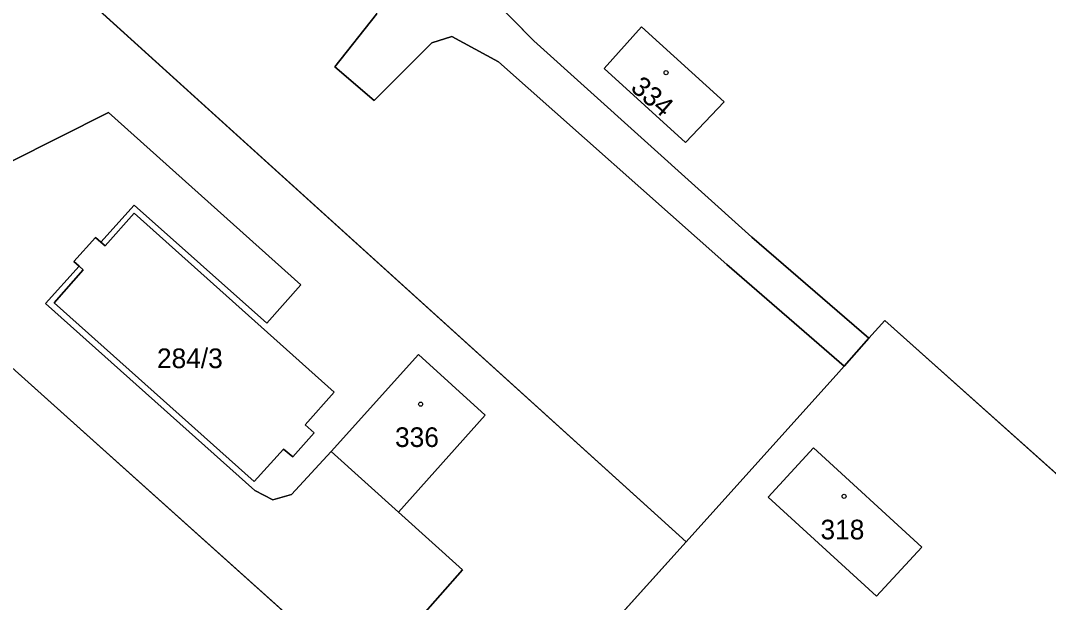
# Model space of a CAD drawing. Extents: x -689422 to -685210, y -987725 to -982160.
# Drawn here: x -685801.2 to -685712.3, y -986504.9 to -986454.6 of the extents above; entities that cross this region are included whole.
import ezdxf

# ---------------------------------------------------------------- set-up
doc = ezdxf.new("R2010")
doc.units = 0
for name, color, linetype in [('KN_Budovy', 7, 'Continuous'), ('KN_Hranice_parcel', 7, 'Continuous'), ('KN_Parcelni cisla', 7, 'Continuous'), ('KN_Polygon parcely', 7, 'Continuous'), ('KN_POZEMKY_OSTATNI PLOCHA', 7, 'Continuous'), ('KN_POZEMKY_ZASTAVENA PLOCHA', 7, 'Continuous'), ('KN_VYUZITI_17_ostatni plocha_ostatni komunikace', 7, 'Continuous'), ('KN_VYUZITI_23_ostatni plocha_manipulacni plocha', 7, 'Continuous'), ('KN_VYUZITI_26_ostatni plocha_jina plocha', 7, 'Continuous'), ('KN_Značky budov', 7, 'Continuous')]:
    doc.layers.add(name, color=color, linetype=linetype)

msp = doc.modelspace()

# ---------------------------------------------------------------- linework, layer by layer
at = {"layer": 'KN_Budovy'}
for points in [[(-685750.73, -986458.76), (-685743.71, -986465.15), (-685740.38, -986461.63), (-685747.5, -986455.16)], [(-685774.34, -986491.87), (-685768.53, -986497.12), (-685761.02, -986488.73), (-685766.8, -986483.49)], [(-685736.55, -986495.82), (-685727.19, -986504.39), (-685723.29, -986500.16), (-685732.64, -986491.55)]]:
    msp.add_lwpolyline(points, close=True, dxfattribs=at)
at = {"layer": 'KN_Hranice_parcel'}
for p, q in [((-685821.56, -986429.08), (-685743.66, -986499.7)), ((-685729.99, -986484.5), (-685727.86, -986482.09)), ((-685768.53, -986497.12), (-685774.34, -986491.87))]:
    msp.add_line(p, q, dxfattribs=at)
for points in [[(-685516.86, -986588), (-685619.82, -986493.67), (-685717.2, -986404.98), (-685723.08, -986400.88), (-685728.96, -986399.89), (-685733.62, -986401.45), (-685741.64, -986408.13), (-685747.31, -986413.82), (-685763.44, -986430.43), (-685770.49, -986438.56), (-685772.66, -986439.89), (-685785.92, -986429.43), (-685788.14, -986431.77), (-685772.45, -986446.86), (-685770.26, -986450.73), (-685770.41, -986454.06), (-685774.01, -986458.62), (-685770.61, -986461.52), (-685765.64, -986456.54), (-685763.9, -986456), (-685759.88, -986458.18), (-685740.14, -986475.71), (-685729.99, -986484.5)], [(-685727.86, -986482.09), (-685737.97, -986473.33), (-685756.83, -986456.36), (-685766.98, -986446.01), (-685768.03, -986443.25), (-685767.48, -986440.57), (-685760.98, -986432.55), (-685744.78, -986416.28), (-685738.86, -986410.28), (-685733.42, -986406.16), (-685729.18, -986404.73), (-685724.74, -986404.85), (-685719.83, -986407.67), (-685621.95, -986496.72), (-685622.58, -986500.44), (-685625.2, -986504.42), (-685655.02, -986538.81), (-685659.36, -986543.43), (-685662.66, -986545.63), (-685671.31, -986537.78), (-685672.51, -986535.6), (-685672.08, -986533.08)], [(-685740.38, -986461.63), (-685743.71, -986465.15), (-685750.73, -986458.76), (-685747.5, -986455.16), (-685740.38, -986461.63)], [(-685794.26, -986473.77), (-685791.38, -986470.57), (-685779.9, -986480.77), (-685776.95, -986477.46), (-685793.59, -986462.57), (-685802.12, -986466.87)], [(-685794.26, -986473.77), (-685793.89, -986474.09), (-685791.36, -986471.28), (-685774.08, -986486.74), (-685776.59, -986489.56), (-685775.8, -986490.28), (-685777.66, -986492.35), (-685778.47, -986491.67), (-685781.01, -986494.47), (-685798.28, -986479.01), (-685795.78, -986476.18), (-685796.14, -986475.86)], [(-685796.14, -986475.86), (-685796.6, -986475.45), (-685794.71, -986473.37), (-685794.26, -986473.77)], [(-685774.34, -986491.87), (-685777.77, -986495.6), (-685779.38, -986496.07), (-685780.95, -986495.25), (-685799.03, -986479.08), (-685796.14, -986475.86)], [(-685727.86, -986482.09), (-685726.49, -986480.54), (-685685.64, -986517.07), (-685683.46, -986519.07), (-685689.9, -986531.38), (-685690.14, -986531.85)], [(-685768.53, -986497.12), (-685761.02, -986488.73), (-685766.8, -986483.49), (-685774.34, -986491.87)], [(-685807.39, -986487.71), (-685805.97, -986489.06), (-685801.94, -986484.61), (-685773.55, -986510.11), (-685770.5, -986514.2), (-685771.07, -986514.65), (-685767.55, -986522.27), (-685767.3, -986525.77)], [(-685743.66, -986499.7), (-685730.44, -986485.01), (-685729.99, -986484.5)], [(-685727.19, -986504.39), (-685723.29, -986500.16), (-685732.64, -986491.55), (-685736.55, -986495.82), (-685727.19, -986504.39)], [(-685759.01, -986516.68), (-685766.62, -986509.42), (-685767.11, -986508.02), (-685766.86, -986506.5), (-685763, -986502.12), (-685768.53, -986497.12)], [(-685743.66, -986499.7), (-685756.84, -986514.34), (-685759.01, -986516.68)]]:
    msp.add_lwpolyline(points, dxfattribs=at)
at = {"layer": 'KN_Polygon parcely'}
for points in [[(-685621.95, -986496.72), (-685719.83, -986407.67), (-685724.74, -986404.85), (-685729.18, -986404.73), (-685733.42, -986406.16), (-685738.86, -986410.28), (-685744.78, -986416.28), (-685760.98, -986432.55), (-685767.48, -986440.57), (-685768.03, -986443.25), (-685766.98, -986446.01), (-685756.83, -986456.36), (-685737.97, -986473.33), (-685727.86, -986482.09), (-685726.49, -986480.54), (-685685.64, -986517.07)], [(-685756.84, -986514.34), (-685743.66, -986499.7), (-685821.56, -986429.08)], [(-685821.56, -986429.08), (-685743.66, -986499.7), (-685730.44, -986485.01), (-685729.99, -986484.5), (-685740.14, -986475.71), (-685759.88, -986458.18), (-685763.9, -986456), (-685765.64, -986456.54), (-685770.61, -986461.52), (-685774.01, -986458.62), (-685770.41, -986454.06)], [(-685770.41, -986454.06), (-685774.01, -986458.62), (-685770.61, -986461.52), (-685765.64, -986456.54), (-685763.9, -986456), (-685759.88, -986458.18), (-685740.14, -986475.71), (-685729.99, -986484.5), (-685727.86, -986482.09), (-685737.97, -986473.33), (-685756.83, -986456.36), (-685766.98, -986446.01)], [(-685802.12, -986466.87), (-685793.59, -986462.57), (-685776.95, -986477.46), (-685779.9, -986480.77), (-685791.38, -986470.57), (-685794.26, -986473.77), (-685793.89, -986474.09), (-685791.36, -986471.28), (-685774.08, -986486.74), (-685776.59, -986489.56), (-685775.8, -986490.28), (-685777.66, -986492.35), (-685778.47, -986491.67), (-685781.01, -986494.47), (-685798.28, -986479.01), (-685795.78, -986476.18), (-685796.14, -986475.86), (-685799.03, -986479.08), (-685780.95, -986495.25), (-685779.38, -986496.07), (-685777.77, -986495.6), (-685774.34, -986491.87), (-685766.8, -986483.49), (-685761.02, -986488.73), (-685768.53, -986497.12), (-685763, -986502.12), (-685766.86, -986506.5)], [(-685766.86, -986506.5), (-685763, -986502.12), (-685768.53, -986497.12), (-685774.34, -986491.87), (-685777.77, -986495.6), (-685779.38, -986496.07), (-685780.95, -986495.25), (-685799.03, -986479.08), (-685796.14, -986475.86), (-685796.6, -986475.45), (-685794.71, -986473.37), (-685794.26, -986473.77), (-685791.38, -986470.57), (-685779.9, -986480.77), (-685776.95, -986477.46), (-685793.59, -986462.57), (-685802.12, -986466.87)], [(-685685.64, -986517.07), (-685726.49, -986480.54), (-685727.86, -986482.09), (-685729.99, -986484.5), (-685730.44, -986485.01), (-685743.66, -986499.7), (-685756.84, -986514.34), (-685759.01, -986516.68), (-685761.47, -986519.34), (-685763.09, -986524.37), (-685766.44, -986524.76), (-685767.3, -986525.77), (-685768.77, -986527.49), (-685770.18, -986545.59), (-685791.16, -986569.57)], [(-685791.16, -986569.57), (-685770.18, -986545.59), (-685768.77, -986527.49), (-685767.3, -986525.77), (-685767.55, -986522.27), (-685771.07, -986514.65), (-685770.5, -986514.2), (-685773.55, -986510.11), (-685801.94, -986484.61)], [(-685801.94, -986484.61), (-685773.55, -986510.11)]]:
    msp.add_lwpolyline(points, dxfattribs=at)
for points in [[(-685740.38, -986461.63), (-685743.71, -986465.15), (-685750.73, -986458.76), (-685747.5, -986455.16)], [(-685740.38, -986461.63), (-685747.5, -986455.16), (-685750.73, -986458.76), (-685743.71, -986465.15)], [(-685794.26, -986473.77), (-685794.71, -986473.37), (-685796.6, -986475.45), (-685796.14, -986475.86), (-685795.78, -986476.18), (-685798.28, -986479.01), (-685781.01, -986494.47), (-685778.47, -986491.67), (-685777.66, -986492.35), (-685775.8, -986490.28), (-685776.59, -986489.56), (-685774.08, -986486.74), (-685791.36, -986471.28), (-685793.89, -986474.09)], [(-685761.02, -986488.73), (-685766.8, -986483.49), (-685774.34, -986491.87), (-685768.53, -986497.12)], [(-685727.19, -986504.39), (-685723.29, -986500.16), (-685732.64, -986491.55), (-685736.55, -986495.82)], [(-685727.19, -986504.39), (-685736.55, -986495.82), (-685732.64, -986491.55), (-685723.29, -986500.16)]]:
    msp.add_lwpolyline(points, close=True, dxfattribs=at)
at = {"layer": 'KN_POZEMKY_OSTATNI PLOCHA'}
for p, q in [((-685743.66, -986499.7), (-685821.56, -986429.08)), ((-685821.56, -986429.08), (-685743.66, -986499.7)), ((-685766.98, -986446.01), (-685756.83, -986456.36)), ((-685756.83, -986456.36), (-685766.98, -986446.01)), ((-685770.41, -986454.06), (-685774.01, -986458.62)), ((-685774.01, -986458.62), (-685770.41, -986454.06)), ((-685747.5, -986455.16), (-685750.73, -986458.76)), ((-685740.38, -986461.63), (-685747.5, -986455.16)), ((-685765.64, -986456.54), (-685763.9, -986456)), ((-685763.9, -986456), (-685765.64, -986456.54)), ((-685763.9, -986456), (-685759.88, -986458.18)), ((-685759.88, -986458.18), (-685763.9, -986456)), ((-685770.61, -986461.52), (-685765.64, -986456.54)), ((-685765.64, -986456.54), (-685770.61, -986461.52)), ((-685756.83, -986456.36), (-685737.97, -986473.33)), ((-685737.97, -986473.33), (-685756.83, -986456.36)), ((-685774.01, -986458.62), (-685770.61, -986461.52)), ((-685770.61, -986461.52), (-685774.01, -986458.62)), ((-685759.88, -986458.18), (-685740.14, -986475.71)), ((-685740.14, -986475.71), (-685759.88, -986458.18)), ((-685750.73, -986458.76), (-685743.71, -986465.15)), ((-685743.71, -986465.15), (-685740.38, -986461.63)), ((-685802.12, -986466.87), (-685793.59, -986462.57)), ((-685793.59, -986462.57), (-685802.12, -986466.87)), ((-685793.59, -986462.57), (-685776.95, -986477.46)), ((-685776.95, -986477.46), (-685793.59, -986462.57)), ((-685791.38, -986470.57), (-685794.26, -986473.77)), ((-685794.26, -986473.77), (-685791.38, -986470.57)), ((-685791.36, -986471.28), (-685793.89, -986474.09)), ((-685793.89, -986474.09), (-685791.36, -986471.28)), ((-685779.9, -986480.77), (-685791.38, -986470.57)), ((-685791.38, -986470.57), (-685779.9, -986480.77)), ((-685774.08, -986486.74), (-685791.36, -986471.28)), ((-685791.36, -986471.28), (-685774.08, -986486.74)), ((-685794.71, -986473.37), (-685796.6, -986475.45)), ((-685796.6, -986475.45), (-685794.71, -986473.37)), ((-685794.26, -986473.77), (-685794.71, -986473.37)), ((-685794.71, -986473.37), (-685794.26, -986473.77)), ((-685793.89, -986474.09), (-685794.26, -986473.77)), ((-685794.26, -986473.77), (-685793.89, -986474.09)), ((-685737.97, -986473.33), (-685727.86, -986482.09)), ((-685727.86, -986482.09), (-685737.97, -986473.33)), ((-685796.6, -986475.45), (-685796.14, -986475.86)), ((-685796.14, -986475.86), (-685796.6, -986475.45)), ((-685740.14, -986475.71), (-685729.99, -986484.5)), ((-685729.99, -986484.5), (-685740.14, -986475.71)), ((-685796.14, -986475.86), (-685799.03, -986479.08)), ((-685799.03, -986479.08), (-685796.14, -986475.86)), ((-685795.78, -986476.18), (-685798.28, -986479.01)), ((-685798.28, -986479.01), (-685795.78, -986476.18)), ((-685796.14, -986475.86), (-685795.78, -986476.18)), ((-685795.78, -986476.18), (-685796.14, -986475.86)), ((-685776.95, -986477.46), (-685779.9, -986480.77)), ((-685779.9, -986480.77), (-685776.95, -986477.46)), ((-685799.03, -986479.08), (-685780.95, -986495.25)), ((-685780.95, -986495.25), (-685799.03, -986479.08)), ((-685798.28, -986479.01), (-685781.01, -986494.47)), ((-685781.01, -986494.47), (-685798.28, -986479.01)), ((-685727.86, -986482.09), (-685726.49, -986480.54)), ((-685726.49, -986480.54), (-685727.86, -986482.09)), ((-685726.49, -986480.54), (-685685.64, -986517.07)), ((-685685.64, -986517.07), (-685726.49, -986480.54)), ((-685729.99, -986484.5), (-685727.86, -986482.09)), ((-685727.86, -986482.09), (-685729.99, -986484.5)), ((-685766.8, -986483.49), (-685774.34, -986491.87)), ((-685761.02, -986488.73), (-685766.8, -986483.49)), ((-685773.55, -986510.11), (-685801.94, -986484.61)), ((-685801.94, -986484.61), (-685773.55, -986510.11)), ((-685730.44, -986485.01), (-685729.99, -986484.5)), ((-685729.99, -986484.5), (-685730.44, -986485.01)), ((-685743.66, -986499.7), (-685730.44, -986485.01)), ((-685730.44, -986485.01), (-685743.66, -986499.7)), ((-685776.59, -986489.56), (-685774.08, -986486.74)), ((-685774.08, -986486.74), (-685776.59, -986489.56)), ((-685768.53, -986497.12), (-685761.02, -986488.73)), ((-685775.8, -986490.28), (-685776.59, -986489.56)), ((-685776.59, -986489.56), (-685775.8, -986490.28)), ((-685777.66, -986492.35), (-685775.8, -986490.28)), ((-685775.8, -986490.28), (-685777.66, -986492.35)), ((-685781.01, -986494.47), (-685778.47, -986491.67)), ((-685778.47, -986491.67), (-685781.01, -986494.47)), ((-685778.47, -986491.67), (-685777.66, -986492.35)), ((-685777.66, -986492.35), (-685778.47, -986491.67)), ((-685732.64, -986491.55), (-685736.55, -986495.82)), ((-685723.29, -986500.16), (-685732.64, -986491.55)), ((-685777.77, -986495.6), (-685774.34, -986491.87)), ((-685774.34, -986491.87), (-685777.77, -986495.6)), ((-685774.34, -986491.87), (-685768.53, -986497.12)), ((-685780.95, -986495.25), (-685779.38, -986496.07)), ((-685779.38, -986496.07), (-685780.95, -986495.25)), ((-685779.38, -986496.07), (-685777.77, -986495.6)), ((-685777.77, -986495.6), (-685779.38, -986496.07)), ((-685736.55, -986495.82), (-685727.19, -986504.39)), ((-685768.53, -986497.12), (-685763, -986502.12)), ((-685763, -986502.12), (-685768.53, -986497.12)), ((-685756.84, -986514.34), (-685743.66, -986499.7)), ((-685743.66, -986499.7), (-685756.84, -986514.34)), ((-685727.19, -986504.39), (-685723.29, -986500.16)), ((-685763, -986502.12), (-685766.86, -986506.5)), ((-685766.86, -986506.5), (-685763, -986502.12))]:
    msp.add_line(p, q, dxfattribs=at)
at = {"layer": 'KN_POZEMKY_ZASTAVENA PLOCHA'}
for p, q in [((-685750.73, -986458.76), (-685747.5, -986455.16)), ((-685747.5, -986455.16), (-685740.38, -986461.63)), ((-685743.71, -986465.15), (-685750.73, -986458.76)), ((-685740.38, -986461.63), (-685743.71, -986465.15)), ((-685774.34, -986491.87), (-685766.8, -986483.49)), ((-685766.8, -986483.49), (-685761.02, -986488.73)), ((-685761.02, -986488.73), (-685768.53, -986497.12)), ((-685736.55, -986495.82), (-685732.64, -986491.55)), ((-685732.64, -986491.55), (-685723.29, -986500.16)), ((-685768.53, -986497.12), (-685774.34, -986491.87)), ((-685727.19, -986504.39), (-685736.55, -986495.82)), ((-685723.29, -986500.16), (-685727.19, -986504.39))]:
    msp.add_line(p, q, dxfattribs=at)
at = {"layer": 'KN_VYUZITI_17_ostatni plocha_ostatni komunikace'}
for p, q in [((-685766.98, -986446.01), (-685756.83, -986456.36)), ((-685774.01, -986458.62), (-685770.41, -986454.06)), ((-685763.9, -986456), (-685765.64, -986456.54)), ((-685759.88, -986458.18), (-685763.9, -986456)), ((-685765.64, -986456.54), (-685770.61, -986461.52)), ((-685756.83, -986456.36), (-685737.97, -986473.33)), ((-685770.61, -986461.52), (-685774.01, -986458.62)), ((-685740.14, -986475.71), (-685759.88, -986458.18)), ((-685802.12, -986466.87), (-685793.59, -986462.57)), ((-685793.59, -986462.57), (-685776.95, -986477.46)), ((-685791.38, -986470.57), (-685794.26, -986473.77)), ((-685779.9, -986480.77), (-685791.38, -986470.57)), ((-685794.71, -986473.37), (-685796.6, -986475.45)), ((-685794.26, -986473.77), (-685794.71, -986473.37)), ((-685737.97, -986473.33), (-685727.86, -986482.09)), ((-685796.6, -986475.45), (-685796.14, -986475.86)), ((-685729.99, -986484.5), (-685740.14, -986475.71)), ((-685796.14, -986475.86), (-685799.03, -986479.08)), ((-685776.95, -986477.46), (-685779.9, -986480.77)), ((-685799.03, -986479.08), (-685780.95, -986495.25)), ((-685727.86, -986482.09), (-685729.99, -986484.5)), ((-685773.55, -986510.11), (-685801.94, -986484.61)), ((-685777.77, -986495.6), (-685774.34, -986491.87)), ((-685774.34, -986491.87), (-685768.53, -986497.12)), ((-685780.95, -986495.25), (-685779.38, -986496.07)), ((-685779.38, -986496.07), (-685777.77, -986495.6)), ((-685768.53, -986497.12), (-685763, -986502.12)), ((-685763, -986502.12), (-685766.86, -986506.5))]:
    msp.add_line(p, q, dxfattribs=at)
at = {"layer": 'KN_VYUZITI_23_ostatni plocha_manipulacni plocha'}
for p, q in [((-685743.66, -986499.7), (-685821.56, -986429.08)), ((-685821.56, -986429.08), (-685743.66, -986499.7)), ((-685756.83, -986456.36), (-685766.98, -986446.01)), ((-685770.41, -986454.06), (-685774.01, -986458.62)), ((-685747.5, -986455.16), (-685750.73, -986458.76)), ((-685740.38, -986461.63), (-685747.5, -986455.16)), ((-685765.64, -986456.54), (-685763.9, -986456)), ((-685763.9, -986456), (-685759.88, -986458.18)), ((-685770.61, -986461.52), (-685765.64, -986456.54)), ((-685737.97, -986473.33), (-685756.83, -986456.36)), ((-685774.01, -986458.62), (-685770.61, -986461.52)), ((-685759.88, -986458.18), (-685740.14, -986475.71)), ((-685750.73, -986458.76), (-685743.71, -986465.15)), ((-685743.71, -986465.15), (-685740.38, -986461.63)), ((-685793.59, -986462.57), (-685802.12, -986466.87)), ((-685776.95, -986477.46), (-685793.59, -986462.57)), ((-685794.26, -986473.77), (-685791.38, -986470.57)), ((-685791.36, -986471.28), (-685793.89, -986474.09)), ((-685791.38, -986470.57), (-685779.9, -986480.77)), ((-685774.08, -986486.74), (-685791.36, -986471.28)), ((-685793.89, -986474.09), (-685794.26, -986473.77)), ((-685727.86, -986482.09), (-685737.97, -986473.33)), ((-685740.14, -986475.71), (-685729.99, -986484.5)), ((-685799.03, -986479.08), (-685796.14, -986475.86)), ((-685795.78, -986476.18), (-685798.28, -986479.01)), ((-685796.14, -986475.86), (-685795.78, -986476.18)), ((-685779.9, -986480.77), (-685776.95, -986477.46)), ((-685780.95, -986495.25), (-685799.03, -986479.08)), ((-685798.28, -986479.01), (-685781.01, -986494.47)), ((-685727.86, -986482.09), (-685726.49, -986480.54)), ((-685726.49, -986480.54), (-685727.86, -986482.09)), ((-685726.49, -986480.54), (-685685.64, -986517.07)), ((-685685.64, -986517.07), (-685726.49, -986480.54)), ((-685729.99, -986484.5), (-685727.86, -986482.09)), ((-685766.8, -986483.49), (-685774.34, -986491.87)), ((-685761.02, -986488.73), (-685766.8, -986483.49)), ((-685801.94, -986484.61), (-685773.55, -986510.11)), ((-685730.44, -986485.01), (-685729.99, -986484.5)), ((-685729.99, -986484.5), (-685730.44, -986485.01)), ((-685743.66, -986499.7), (-685730.44, -986485.01)), ((-685730.44, -986485.01), (-685743.66, -986499.7)), ((-685776.59, -986489.56), (-685774.08, -986486.74)), ((-685768.53, -986497.12), (-685761.02, -986488.73)), ((-685775.8, -986490.28), (-685776.59, -986489.56)), ((-685777.66, -986492.35), (-685775.8, -986490.28)), ((-685781.01, -986494.47), (-685778.47, -986491.67)), ((-685778.47, -986491.67), (-685777.66, -986492.35)), ((-685732.64, -986491.55), (-685736.55, -986495.82)), ((-685723.29, -986500.16), (-685732.64, -986491.55)), ((-685774.34, -986491.87), (-685777.77, -986495.6)), ((-685779.38, -986496.07), (-685780.95, -986495.25)), ((-685777.77, -986495.6), (-685779.38, -986496.07)), ((-685736.55, -986495.82), (-685727.19, -986504.39)), ((-685763, -986502.12), (-685768.53, -986497.12)), ((-685756.84, -986514.34), (-685743.66, -986499.7)), ((-685743.66, -986499.7), (-685756.84, -986514.34)), ((-685727.19, -986504.39), (-685723.29, -986500.16)), ((-685766.86, -986506.5), (-685763, -986502.12))]:
    msp.add_line(p, q, dxfattribs=at)
at = {"layer": 'KN_VYUZITI_26_ostatni plocha_jina plocha'}
for p, q in [((-685793.89, -986474.09), (-685791.36, -986471.28)), ((-685791.36, -986471.28), (-685774.08, -986486.74)), ((-685796.6, -986475.45), (-685794.71, -986473.37)), ((-685794.71, -986473.37), (-685794.26, -986473.77)), ((-685794.26, -986473.77), (-685793.89, -986474.09)), ((-685796.14, -986475.86), (-685796.6, -986475.45)), ((-685798.28, -986479.01), (-685795.78, -986476.18)), ((-685795.78, -986476.18), (-685796.14, -986475.86)), ((-685781.01, -986494.47), (-685798.28, -986479.01)), ((-685774.08, -986486.74), (-685776.59, -986489.56)), ((-685776.59, -986489.56), (-685775.8, -986490.28)), ((-685775.8, -986490.28), (-685777.66, -986492.35)), ((-685778.47, -986491.67), (-685781.01, -986494.47)), ((-685777.66, -986492.35), (-685778.47, -986491.67))]:
    msp.add_line(p, q, dxfattribs=at)
at = {"layer": 'KN_Značky budov'}
for centre in [(-685745.387, -986459.119), (-685766.607, -986487.789), (-685729.997, -986495.759)]:
    msp.add_circle(centre, 0.175, dxfattribs=at)

# ---------------------------------------------------------------- texts
at = {"layer": 'KN_Parcelni cisla'}
msp.add_text('334', height=1.7, rotation=319, dxfattribs=at).set_placement((-685748.547, -986460.561))
for s, p in [('284/3', (-685789.4, -986484.67)), ('336', (-685768.82, -986491.49)), ('318', (-685732.04, -986499.48))]:
    msp.add_text(s, height=1.7, dxfattribs=at).set_placement(p)

doc.saveas('drawing.dxf')
